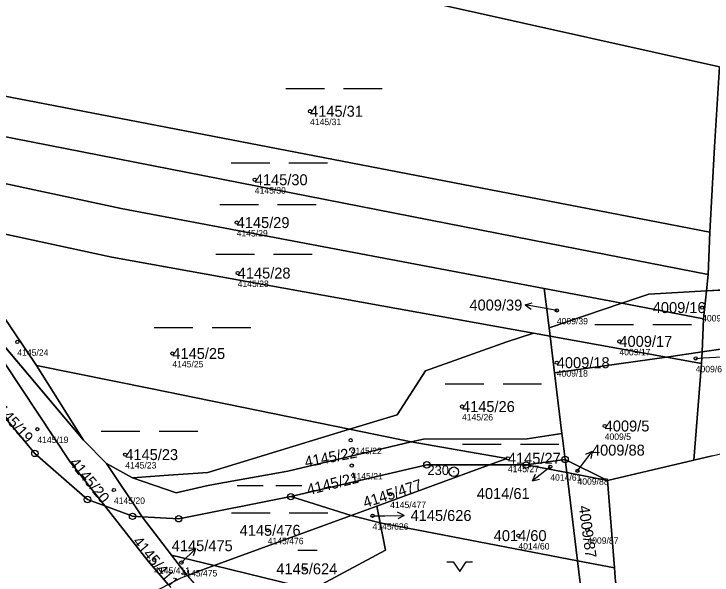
# Model space of a CAD drawing. Extents: x -739214 to -733252, y -1147612 to -1142842.
# Drawn here: x -735913 to -735804.4, y -1146738.8 to -1146651.5 of the extents above; entities that cross this region are included whole.
import ezdxf

# ---------------------------------------------------------------- set-up
doc = ezdxf.new("R2010")
doc.units = 0
for name, color, linetype in [('Definiční body', 7, 'Continuous'), ('Hranice parcel', 7, 'Continuous'), ('Parcelní čísla', 7, 'Continuous'), ('Polygon parcely', 7, 'Continuous'), ('Pop  PČ popisy', 7, 'Continuous'), ('Značky bodu BP', 7, 'Continuous'), ('Značky kultur', 7, 'Continuous')]:
    doc.layers.add(name, color=color, linetype=linetype)

msp = doc.modelspace()

# ---------------------------------------------------------------- linework, layer by layer
at = {"layer": 'Definiční body'}
for centre in [(-735866.95, -1146666.66), (-735875.55, -1146677.31), (-735878.37, -1146683.97), (-735878.21, -1146691.82), (-735828.56, -1146697.63), (-735805.96, -1146697.18), (-735818.83, -1146702.44), (-735912.5, -1146702.52), (-735888.38, -1146704.32), (-735828.57, -1146705.75), (-735806.96, -1146705.08), (-735843.32, -1146712.57), (-735909.38, -1146716.08), (-735821.12, -1146715.59), (-735860.63, -1146717.8), (-735895.7, -1146720.04), (-735836.18, -1146720.61), (-735860.47, -1146721.74), (-735829.58, -1146721.93), (-735825.35, -1146722.56), (-735897.47, -1146725.54), (-735854.49, -1146726.19), (-735857.23, -1146729.55), (-735873.54, -1146731.81), (-735823.81, -1146731.75), (-735834.54, -1146732.63), (-735891.2, -1146736.41), (-735886.96, -1146736.82), (-735867.83, -1146737.8)]:
    msp.add_circle(centre, 0.25, dxfattribs=at)
at = {"layer": 'Hranice parcel'}
for p, q in [((-735804.78, -1146685.47), (-735805, -1146692.04)), ((-735909.5, -1146706.17), (-735922.06, -1146687.62)), ((-735805, -1146692.04), (-735805.28, -1146694.6)), ((-735818.44, -1146696.52), (-735830.52, -1146694.23)), ((-735830.52, -1146694.23), (-735829.77, -1146700.32)), ((-735805.28, -1146694.6), (-735805.75, -1146698.92)), ((-735805.28, -1146694.6), (-735789.76, -1146693.72)), ((-735818.44, -1146696.52), (-735829.77, -1146700.32)), ((-735818.44, -1146696.52), (-735805.75, -1146698.92)), ((-735805.75, -1146698.92), (-735805.98, -1146704.08)), ((-735902.19, -1146717.78), (-735917.6, -1146699.56)), ((-735836.33, -1146702.53), (-735832.21, -1146701.14)), ((-735829.61, -1146701.61), (-735832.21, -1146701.14)), ((-735829.77, -1146700.32), (-735829.61, -1146701.61)), ((-735829.61, -1146701.61), (-735811.52, -1146704.87)), ((-735829.61, -1146701.61), (-735828.91, -1146707.35)), ((-735922.65, -1146704.42), (-735909.76, -1146719.85)), ((-735805.98, -1146704.08), (-735811.52, -1146704.87)), ((-735806.06, -1146705.85), (-735805.98, -1146704.08)), ((-735811.52, -1146704.87), (-735828.91, -1146707.35)), ((-735806.06, -1146705.85), (-735811.52, -1146704.87)), ((-735909.5, -1146706.17), (-735902.19, -1146717.78)), ((-735807.23, -1146720.89), (-735806.06, -1146705.85)), ((-735828.91, -1146707.35), (-735827.77, -1146716.75)), ((-735860.81, -1146716.1), (-735853.39, -1146713.84)), ((-735851.21, -1146718.07), (-735860.81, -1146716.1)), ((-735833.19, -1146717.56), (-735827.77, -1146716.75)), ((-735898.63, -1146721.44), (-735902.19, -1146717.78)), ((-735851.21, -1146718.07), (-735849.32, -1146717.62)), ((-735849.32, -1146717.62), (-735833.19, -1146717.56)), ((-735909.76, -1146719.85), (-735901.57, -1146727.02)), ((-735807.23, -1146720.89), (-735804.41, -1146720.23)), ((-735893.09, -1146729.71), (-735898.63, -1146721.44)), ((-735894.56, -1146723.66), (-735898.63, -1146721.44)), ((-735839.04, -1146721.64), (-735856.54, -1146728.04)), ((-735839.04, -1146721.64), (-735833.32, -1146721.65)), ((-735833.32, -1146721.65), (-735827.28, -1146720.79)), ((-735827.03, -1146722.84), (-735833.32, -1146721.65)), ((-735827.28, -1146720.79), (-735820.66, -1146724.05)), ((-735827.28, -1146720.79), (-735827.03, -1146722.84)), ((-735820.66, -1146724.05), (-735807.23, -1146720.89)), ((-735820.66, -1146724.05), (-735827.03, -1146722.84)), ((-735827.03, -1146722.84), (-735825.35, -1146736.54)), ((-735887.79, -1146725.99), (-735894.56, -1146723.66)), ((-735819.6, -1146737.64), (-735820.66, -1146724.05)), ((-735901.57, -1146727.02), (-735898.88, -1146728.02)), ((-735887.39, -1146730.01), (-735869.95, -1146726.57)), ((-735860.58, -1146729.52), (-735869.95, -1146726.57)), ((-735860.58, -1146729.52), (-735856.54, -1146728.04)), ((-735856.54, -1146728.04), (-735856.03, -1146730.65)), ((-735893.09, -1146729.71), (-735887.39, -1146730.01)), ((-735888.51, -1146735.68), (-735893.09, -1146729.71)), ((-735881.86, -1146737.3), (-735860.58, -1146729.52)), ((-735856.03, -1146730.65), (-735860.58, -1146729.52)), ((-735825.35, -1146736.54), (-735856.03, -1146730.65)), ((-735886.08, -1146738.84), (-735888.51, -1146735.68)), ((-735881.86, -1146737.3), (-735888.51, -1146735.68)), ((-735819.6, -1146737.64), (-735825.35, -1146736.54)), ((-735825.35, -1146736.54), (-735823.78, -1146749.41)), ((-735886.08, -1146738.84), (-735881.86, -1146737.3)), ((-735881.86, -1146737.3), (-735866.65, -1146740.99))]:
    msp.add_line(p, q, dxfattribs=at)
for points in [[(-735913.61, -1146637.45), (-735859.99, -1146647.11), (-735843.77, -1146650.73), (-735803.24, -1146659.77), (-735804.04, -1146672.2), (-735804.78, -1146685.47)], [(-735804.78, -1146685.47), (-735834.55, -1146679.72), (-735928.17, -1146661.65)], [(-735805, -1146692.04), (-735832.34, -1146686.68), (-735929.16, -1146667.71)], [(-735830.52, -1146694.23), (-735896.36, -1146681.76), (-735927.54, -1146675.09)], [(-735832.21, -1146701.14), (-735897.8, -1146689.33), (-735923.76, -1146683.73)], [(-735705.93, -1146689.35), (-735721.18, -1146692.01), (-735730.12, -1146693.24), (-735756.72, -1146697.04), (-735805.98, -1146704.08)], [(-735805.28, -1146694.6), (-735814.26, -1146695.11), (-735818.44, -1146696.52)], [(-735853.39, -1146713.84), (-735848.98, -1146707), (-735836.33, -1146702.53)], [(-735898.88, -1146728.02), (-735904.33, -1146721.13), (-735914.37, -1146705.91)], [(-735860.81, -1146716.1), (-735891.79, -1146709.74), (-735909.5, -1146706.17)], [(-735860.81, -1146716.1), (-735882.85, -1146722.81), (-735888.98, -1146723.25), (-735894.56, -1146723.66)], [(-735827.77, -1146716.75), (-735827.68, -1146717.49), (-735827.28, -1146720.79)], [(-735851.21, -1146718.07), (-735870.39, -1146722.59), (-735881.7, -1146724.65), (-735883.08, -1146724.9), (-735887.79, -1146725.99)], [(-735839.04, -1146721.64), (-735836.36, -1146720.66), (-735851.21, -1146718.07)], [(-735869.95, -1146726.57), (-735848.78, -1146721.63), (-735839.04, -1146721.64)], [(-735898.88, -1146728.02), (-735894.56, -1146729.63), (-735893.09, -1146729.71)], [(-735898.88, -1146728.02), (-735892.16, -1146736.62), (-735889.03, -1146740.23)], [(-735856.03, -1146730.65), (-735855.21, -1146734.89), (-735866.65, -1146740.99)], [(-735816.5, -1146750.84), (-735819.43, -1146739.82), (-735819.6, -1146737.64)]]:
    msp.add_lwpolyline(points, dxfattribs=at)
at = {"layer": 'Polygon parcely'}
for points in [[(-735829.69, -1146552.28), (-735836.68, -1146564.38), (-735810.93, -1146569.91), (-735810.64, -1146572.79), (-735809.98, -1146576.52), (-735808.92, -1146583.65), (-735807.25, -1146602.37), (-735803.67, -1146628.32), (-735802.74, -1146642.41), (-735802.78, -1146649.71), (-735844.07, -1146642.47), (-735846.52, -1146642.08), (-735882.15, -1146636.39), (-735910.53, -1146631.57), (-735911.93, -1146635.27), (-735913.61, -1146637.45), (-735859.99, -1146647.11), (-735843.77, -1146650.73), (-735803.24, -1146659.77), (-735804.04, -1146672.2), (-735804.78, -1146685.47), (-735805, -1146692.04), (-735805.28, -1146694.6)], [(-735805.28, -1146694.6), (-735789.76, -1146693.72), (-735752.31, -1146686.34), (-735726.62, -1146687.35), (-735723.21, -1146686.89), (-735755.79, -1146682.02), (-735780.33, -1146677.25), (-735801.14, -1146673.74), (-735800.72, -1146666.85), (-735754.7, -1146674.67), (-735736.27, -1146677.25), (-735703.21, -1146682.6), (-735697.26, -1146683.42), (-735692.52, -1146682.78), (-735676.17, -1146681.88)], [(-735804.41, -1146720.23), (-735807.23, -1146720.89), (-735820.66, -1146724.05), (-735819.6, -1146737.64), (-735819.43, -1146739.82), (-735816.5, -1146750.84), (-735813.09, -1146763.64), (-735812.6, -1146765.49), (-735818.53, -1146769.95), (-735821.97, -1146772.54), (-735821.99, -1146775.87), (-735822.06, -1146789.73), (-735822.1, -1146798.12), (-735818.51, -1146802.85), (-735810.43, -1146813.47), (-735805.46, -1146816.88), (-735802.35, -1146819.01)]]:
    msp.add_lwpolyline(points, dxfattribs=at)
for points in [[(-735804.78, -1146685.47), (-735804.04, -1146672.2), (-735803.24, -1146659.77), (-735843.77, -1146650.73), (-735859.99, -1146647.11), (-735913.61, -1146637.45), (-735922.48, -1146648.95), (-735927.07, -1146654.9), (-735928.17, -1146661.65), (-735834.55, -1146679.72)], [(-735804.78, -1146685.47), (-735834.55, -1146679.72), (-735928.17, -1146661.65), (-735929.16, -1146667.71), (-735832.34, -1146686.68), (-735805, -1146692.04)], [(-735805, -1146692.04), (-735832.34, -1146686.68), (-735929.16, -1146667.71), (-735929.4, -1146669.11), (-735929.6, -1146670.38), (-735927.54, -1146675.09), (-735896.36, -1146681.76), (-735830.52, -1146694.23), (-735818.44, -1146696.52), (-735814.26, -1146695.11), (-735805.28, -1146694.6)], [(-735927.54, -1146675.09), (-735923.76, -1146683.73), (-735897.8, -1146689.33), (-735832.21, -1146701.14), (-735829.61, -1146701.61), (-735829.77, -1146700.32), (-735830.52, -1146694.23), (-735896.36, -1146681.76)], [(-735853.39, -1146713.84), (-735848.98, -1146707), (-735836.33, -1146702.53), (-735832.21, -1146701.14), (-735897.8, -1146689.33), (-735923.76, -1146683.73), (-735922.06, -1146687.62), (-735909.5, -1146706.17), (-735891.79, -1146709.74), (-735860.81, -1146716.1)], [(-735805.28, -1146694.6), (-735805.75, -1146698.92), (-735805.98, -1146704.08), (-735756.72, -1146697.04), (-735730.12, -1146693.24), (-735721.18, -1146692.01), (-735705.93, -1146689.35), (-735720.09, -1146687.36), (-735723.21, -1146686.89), (-735726.62, -1146687.35), (-735752.31, -1146686.34), (-735789.76, -1146693.72)], [(-735909.5, -1146706.17), (-735922.06, -1146687.62), (-735917.6, -1146699.56), (-735902.19, -1146717.78)], [(-735720.32, -1146700.41), (-735673.13, -1146693.98), (-735681.11, -1146692.84), (-735705.93, -1146689.35), (-735721.18, -1146692.01), (-735730.12, -1146693.24), (-735756.72, -1146697.04), (-735805.98, -1146704.08), (-735806.06, -1146705.85), (-735807.23, -1146720.89), (-735804.41, -1146720.23)], [(-735830.52, -1146694.23), (-735829.77, -1146700.32), (-735818.44, -1146696.52)], [(-735818.44, -1146696.52), (-735805.75, -1146698.92), (-735805.28, -1146694.6), (-735814.26, -1146695.11)], [(-735893.09, -1146729.71), (-735898.63, -1146721.44), (-735902.19, -1146717.78), (-735917.6, -1146699.56), (-735920.56, -1146696.14), (-735914.37, -1146705.91), (-735904.33, -1146721.13), (-735898.88, -1146728.02), (-735894.56, -1146729.63)], [(-735829.61, -1146701.61), (-735811.52, -1146704.87), (-735805.98, -1146704.08), (-735805.75, -1146698.92), (-735818.44, -1146696.52), (-735829.77, -1146700.32)], [(-735851.21, -1146718.07), (-735849.32, -1146717.62), (-735833.19, -1146717.56), (-735827.77, -1146716.75), (-735828.91, -1146707.35), (-735829.61, -1146701.61), (-735832.21, -1146701.14), (-735836.33, -1146702.53), (-735848.98, -1146707), (-735853.39, -1146713.84), (-735860.81, -1146716.1)], [(-735828.91, -1146707.35), (-735811.52, -1146704.87), (-735829.61, -1146701.61)], [(-735914.07, -1146753.35), (-735903.64, -1146747.89), (-735889.03, -1146740.23), (-735892.16, -1146736.62), (-735898.88, -1146728.02), (-735901.57, -1146727.02), (-735909.76, -1146719.85), (-735922.65, -1146704.42), (-735933.84, -1146703.13), (-735941.86, -1146713.69), (-735938.75, -1146718.95), (-735935.75, -1146732.14), (-735985.68, -1146723.28), (-736007.65, -1146721.94), (-736031.93, -1146726.58), (-736043.74, -1146728.83), (-736064.23, -1146728.39), (-736076.7, -1146728.12), (-736081.12, -1146733.26), (-736090.37, -1146744), (-736100.78, -1146756.09), (-735962.39, -1146778.66), (-735945.61, -1146769.88), (-735925.38, -1146759.28)], [(-735909.76, -1146719.85), (-735901.57, -1146727.02), (-735898.88, -1146728.02), (-735904.33, -1146721.13), (-735914.37, -1146705.91), (-735922.65, -1146704.42)], [(-735806.06, -1146705.85), (-735805.98, -1146704.08), (-735811.52, -1146704.87)], [(-735807.23, -1146720.89), (-735806.06, -1146705.85), (-735811.52, -1146704.87), (-735828.91, -1146707.35), (-735827.77, -1146716.75), (-735827.68, -1146717.49), (-735827.28, -1146720.79), (-735820.66, -1146724.05)], [(-735891.79, -1146709.74), (-735909.5, -1146706.17), (-735902.19, -1146717.78), (-735898.63, -1146721.44), (-735894.56, -1146723.66), (-735888.98, -1146723.25), (-735882.85, -1146722.81), (-735860.81, -1146716.1)], [(-735888.98, -1146723.25), (-735894.56, -1146723.66), (-735887.79, -1146725.99), (-735883.08, -1146724.9), (-735881.7, -1146724.65), (-735870.39, -1146722.59), (-735851.21, -1146718.07), (-735860.81, -1146716.1), (-735882.85, -1146722.81)], [(-735833.32, -1146721.65), (-735827.28, -1146720.79), (-735827.68, -1146717.49), (-735827.77, -1146716.75), (-735833.19, -1146717.56), (-735849.32, -1146717.62), (-735851.21, -1146718.07), (-735836.36, -1146720.66), (-735839.04, -1146721.64)], [(-735887.79, -1146725.99), (-735894.56, -1146723.66), (-735898.63, -1146721.44), (-735893.09, -1146729.71), (-735887.39, -1146730.01), (-735869.95, -1146726.57), (-735848.78, -1146721.63), (-735839.04, -1146721.64), (-735836.36, -1146720.66), (-735851.21, -1146718.07), (-735870.39, -1146722.59), (-735881.7, -1146724.65), (-735883.08, -1146724.9)], [(-735856.54, -1146728.04), (-735839.04, -1146721.64), (-735848.78, -1146721.63), (-735869.95, -1146726.57), (-735860.58, -1146729.52)], [(-735856.03, -1146730.65), (-735825.35, -1146736.54), (-735827.03, -1146722.84), (-735833.32, -1146721.65), (-735839.04, -1146721.64), (-735856.54, -1146728.04)], [(-735827.28, -1146720.79), (-735833.32, -1146721.65), (-735827.03, -1146722.84)], [(-735827.03, -1146722.84), (-735820.66, -1146724.05), (-735827.28, -1146720.79)], [(-735819.6, -1146737.64), (-735820.66, -1146724.05), (-735827.03, -1146722.84), (-735825.35, -1146736.54)], [(-735860.58, -1146729.52), (-735869.95, -1146726.57), (-735887.39, -1146730.01), (-735893.09, -1146729.71), (-735888.51, -1146735.68), (-735881.86, -1146737.3)], [(-735892.16, -1146736.62), (-735889.03, -1146740.23), (-735887.02, -1146739.18), (-735886.08, -1146738.84), (-735888.51, -1146735.68), (-735893.09, -1146729.71), (-735894.56, -1146729.63), (-735898.88, -1146728.02)], [(-735856.03, -1146730.65), (-735856.54, -1146728.04), (-735860.58, -1146729.52)], [(-735856.03, -1146730.65), (-735860.58, -1146729.52), (-735881.86, -1146737.3), (-735866.65, -1146740.99), (-735855.21, -1146734.89)], [(-735855.21, -1146734.89), (-735866.65, -1146740.99), (-735823.78, -1146749.41), (-735825.35, -1146736.54), (-735856.03, -1146730.65)], [(-735881.86, -1146737.3), (-735888.51, -1146735.68), (-735886.08, -1146738.84)], [(-735816.5, -1146750.84), (-735819.43, -1146739.82), (-735819.6, -1146737.64), (-735825.35, -1146736.54), (-735823.78, -1146749.41)], [(-735886.08, -1146738.84), (-735878.6, -1146747.35), (-735866.65, -1146740.99), (-735881.86, -1146737.3)]]:
    msp.add_lwpolyline(points, close=True, dxfattribs=at)
at = {"layer": 'Pop  PČ popisy'}
for p, q in [((-735833.47, -1146696.77), (-735832.4, -1146696.45)), ((-735830.52, -1146697.29), (-735833.47, -1146696.77)), ((-735833.47, -1146696.77), (-735832.58, -1146697.44)), ((-735828.56, -1146697.63), (-735830.52, -1146697.29)), ((-735806.96, -1146705.08), (-735805.82, -1146705.01)), ((-735805.82, -1146705.01), (-735802.82, -1146704.85)), ((-735824.88, -1146721.94), (-735823.07, -1146719.54)), ((-735823.07, -1146719.54), (-735824.08, -1146720.04)), ((-735823.07, -1146719.54), (-735823.28, -1146720.64)), ((-735829.98, -1146722.25), (-735832.34, -1146724.1)), ((-735829.58, -1146721.93), (-735829.98, -1146722.25)), ((-735825.35, -1146722.56), (-735824.88, -1146721.94)), ((-735832.34, -1146724.1), (-735831.86, -1146723.09)), ((-735832.34, -1146724.1), (-735831.25, -1146723.88)), ((-735852.32, -1146729.48), (-735853.33, -1146728.99)), ((-735857.23, -1146729.55), (-735855.32, -1146729.53)), ((-735855.32, -1146729.53), (-735852.32, -1146729.48)), ((-735852.32, -1146729.48), (-735853.31, -1146730)), ((-735886.93, -1146736.79), (-735884.77, -1146734.71)), ((-735884.77, -1146734.71), (-735885.84, -1146735.04)), ((-735884.77, -1146734.71), (-735885.14, -1146735.76)), ((-735886.96, -1146736.82), (-735886.93, -1146736.79))]:
    msp.add_line(p, q, dxfattribs=at)
at = {"layer": 'Značky bodu BP'}
for centre, radius in [((-735909.76, -1146719.85), 0.5), ((-735909.76, -1146719.85), 0.0303), ((-735827.28, -1146720.79), 0.5), ((-735848.78, -1146721.63), 0.5), ((-735848.78, -1146721.63), 0.0303), ((-735833.32, -1146721.65), 0.5), ((-735833.32, -1146721.65), 0.0303), ((-735827.28, -1146720.79), 0.0303), ((-735844.59, -1146722.71), 0.75), ((-735844.59, -1146722.71), 0.03), ((-735869.95, -1146726.57), 0.5), ((-735901.57, -1146727.02), 0.5), ((-735901.57, -1146727.02), 0.0303), ((-735869.95, -1146726.57), 0.0303), ((-735894.56, -1146729.63), 0.5), ((-735894.56, -1146729.63), 0.0303), ((-735887.39, -1146730.01), 0.5), ((-735887.39, -1146730.01), 0.0303)]:
    msp.add_circle(centre, radius, dxfattribs=at)
at = {"layer": 'Značky kultur'}
for p, q in [((-735870.73, -1146663.1), (-735864.73, -1146663.1)), ((-735861.73, -1146663.1), (-735855.73, -1146663.1)), ((-735879.23, -1146674.66), (-735873.23, -1146674.66)), ((-735870.23, -1146674.66), (-735864.23, -1146674.66)), ((-735881, -1146681.16), (-735875, -1146681.16)), ((-735872, -1146681.16), (-735866, -1146681.16)), ((-735881.62, -1146688.89), (-735875.62, -1146688.89)), ((-735872.62, -1146688.89), (-735866.62, -1146688.89)), ((-735822.64, -1146699.81), (-735816.64, -1146699.81)), ((-735813.64, -1146699.81), (-735807.64, -1146699.81)), ((-735891.19, -1146700.26), (-735885.19, -1146700.26)), ((-735882.19, -1146700.26), (-735876.19, -1146700.26)), ((-735845.93, -1146709.03), (-735839.93, -1146709.03)), ((-735836.93, -1146709.03), (-735830.93, -1146709.03)), ((-735899.43, -1146716.37), (-735893.43, -1146716.37)), ((-735890.43, -1146716.37), (-735884.43, -1146716.37)), ((-735843.23, -1146718.39), (-735837.23, -1146718.39)), ((-735834.23, -1146718.39), (-735828.23, -1146718.39)), ((-735878.29, -1146724.85), (-735874.27, -1146724.85)), ((-735872.26, -1146724.85), (-735868.24, -1146724.85)), ((-735879.18, -1146729.07), (-735873.18, -1146729.07)), ((-735870.18, -1146729.07), (-735864.18, -1146729.07)), ((-735868.84, -1146734.88), (-735865.84, -1146734.88)), ((-735845.67, -1146736.71), (-735844.67, -1146736.71)), ((-735844.67, -1146736.71), (-735843.67, -1146738.21)), ((-735843.67, -1146738.21), (-735842.67, -1146736.71)), ((-735842.67, -1146736.71), (-735841.67, -1146736.71))]:
    msp.add_line(p, q, dxfattribs=at)

# ---------------------------------------------------------------- texts
at = {"layer": 'Definiční body'}
for s, p in [('4145/31', (-735866.95, -1146668.82)), ('4145/30', (-735875.55, -1146679.47)), ('4145/29', (-735878.37, -1146686.13)), ('4145/28', (-735878.21, -1146693.98)), ('4009/39', (-735828.56, -1146699.79)), ('4009/16', (-735805.96, -1146699.34)), ('4145/24', (-735912.5, -1146704.68)), ('4009/17', (-735818.83, -1146704.6)), ('4145/25', (-735888.38, -1146706.48)), ('4009/6', (-735806.96, -1146707.24)), ('4009/18', (-735828.57, -1146707.91)), ('4145/26', (-735843.32, -1146714.73)), ('4145/19', (-735909.38, -1146718.24)), ('4009/5', (-735821.12, -1146717.75)), ('4145/22', (-735860.63, -1146719.96)), ('4145/23', (-735895.7, -1146722.2)), ('4145/27', (-735836.18, -1146722.77)), ('4145/21', (-735860.47, -1146723.9)), ('4014/61', (-735829.58, -1146724.09)), ('4009/88', (-735825.35, -1146724.72)), ('4145/20', (-735897.47, -1146727.7)), ('4145/477', (-735854.49, -1146728.35)), ('4145/626', (-735857.23, -1146731.71)), ('4145/476', (-735873.54, -1146733.97)), ('4014/60', (-735834.54, -1146734.79)), ('4009/87', (-735823.81, -1146733.91)), ('4145/411', (-735891.2, -1146738.57)), ('4145/475', (-735886.96, -1146738.98))]:
    msp.add_text(s, height=1, dxfattribs=at).set_placement(p)
at = {"layer": 'Parcelní čísla'}
for s, p in [('4145/31', (-735866.95, -1146667.51)), ('4145/30', (-735875.55, -1146678.16)), ('4145/29', (-735878.37, -1146684.82)), ('4145/28', (-735878.21, -1146692.67)), ('4009/39', (-735842.16, -1146697.64)), ('4009/16', (-735813.64, -1146698.03)), ('4009/17', (-735818.83, -1146703.29)), ('4145/25', (-735888.38, -1146705.17)), ('4009/18', (-735828.57, -1146706.6)), ('4145/26', (-735843.32, -1146713.42)), ('4009/5', (-735821.12, -1146716.44)), ('4009/88', (-735823.1, -1146720.19)), ('4145/23', (-735895.7, -1146720.89)), ('4145/27', (-735836.18, -1146721.46)), ('4014/61', (-735841.01, -1146726.94)), ('4145/626', (-735851.32, -1146730.35)), ('4145/476', (-735877.91, -1146732.66)), ('4014/60', (-735838.38, -1146733.48)), ('4145/475', (-735888.47, -1146735.05)), ('4145/624', (-735872.2, -1146738.65))]:
    msp.add_text(s, height=1.7, dxfattribs=at).set_placement(p)
for s, rotation, p in [('4145/19', 312, (-735916.62, -1146712.27)), ('4145/22', 11, (-735867.62, -1146722.04)), ('4145/20', 309, (-735904.5, -1146721.36)), ('4145/21', 14, (-735867.23, -1146726.35)), ('4145/477', 18, (-735858.38, -1146728.35)), ('4009/87', 278, (-735825.19, -1146728.07)), ('4145/411', 310, (-735894.66, -1146733.61))]:
    msp.add_text(s, height=1.7, rotation=rotation, dxfattribs=at).set_placement(p)
at = {"layer": 'Značky bodu BP'}
msp.add_text('230', height=1.5, dxfattribs=at).set_placement((-735848.69, -1146723.21))

doc.saveas('drawing.dxf')
